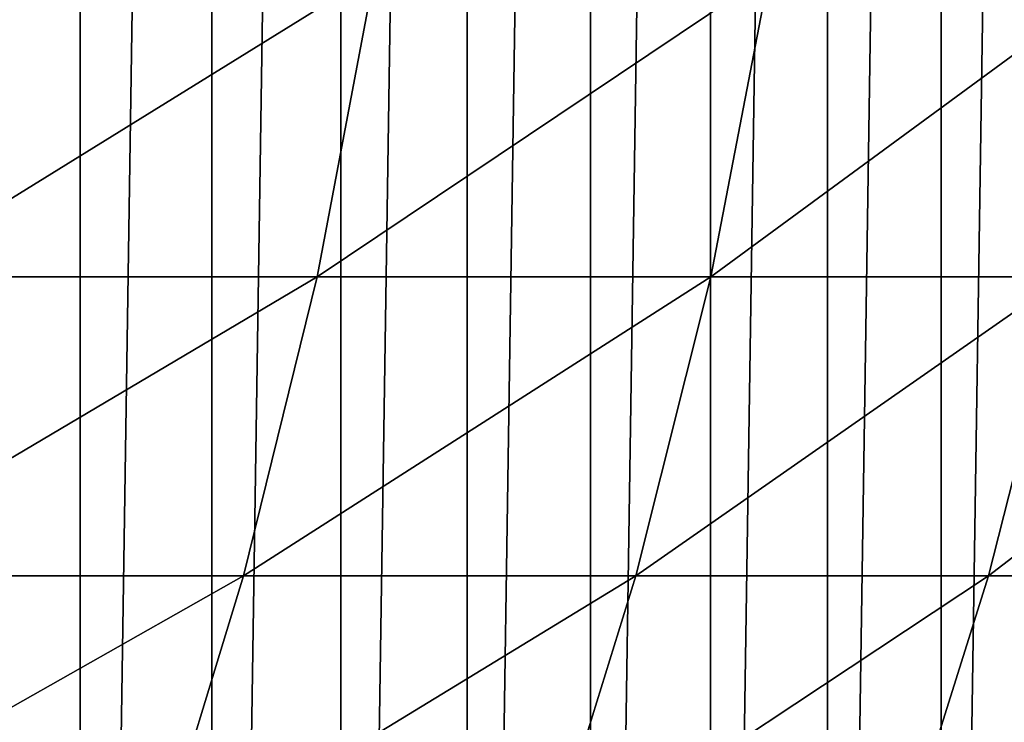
# Model space of a CAD drawing. Header units: metres. Extents: x -410 to 15, y -15 to 15.
# Tile 265 of 346: x 5.37 to 7.26, y -3.22 to -1.87. Entities that reach past the tile are written whole.
import ezdxf

# ---------------------------------------------------------------- set-up
doc = ezdxf.new("R2010")
doc.units = ezdxf.units.M
doc.layers.add('solid_508382', color=7, linetype='CONTINUOUS')

msp = doc.modelspace()

# ---------------------------------------------------------------- linework, layer by layer
at = {"layer": 'solid_508382'}
for points in [[(5.225315, 8.643229, -32.299999), (5.483971, 8.481513, -32.299999), (5.225318, -8.643228, -32.299999)], [(5.483971, 8.481513, -32.299999), (5.483974, -8.481512, -32.299999), (5.225318, -8.643228, -32.299999)], [(5.483971, 8.481513, -32.299999), (5.737293, 8.312237, -32.299999), (5.483974, -8.481512, -32.299999)], [(5.737293, 8.312237, -32.299999), (5.737295, -8.312235, -32.299999), (5.483974, -8.481512, -32.299999)], [(5.737293, 8.312237, -32.299999), (5.985833, 8.135055, -32.299999), (5.737295, -8.312235, -32.299999)], [(5.985833, 8.135055, -32.299999), (5.985835, -8.135053, -32.299999), (5.737295, -8.312235, -32.299999)], [(5.985833, 8.135055, -32.299999), (6.228999, 7.950416, -32.299999), (5.985835, -8.135053, -32.299999)], [(6.228999, 7.950416, -32.299999), (6.229002, -7.950414, -32.299999), (5.985835, -8.135053, -32.299999)], [(6.228999, 7.950416, -32.299999), (6.466139, 7.758809, -32.299999), (6.229002, -7.950414, -32.299999)], [(6.466139, 7.758809, -32.299999), (6.466141, -7.758808, -32.299999), (6.229002, -7.950414, -32.299999)], [(6.466139, 7.758809, -32.299999), (6.697241, 7.5602, -32.299999), (6.466141, -7.758808, -32.299999)], [(6.697241, 7.5602, -32.299999), (6.697243, -7.560198, -32.299999), (6.466141, -7.758808, -32.299999)], [(6.697241, 7.5602, -32.299999), (6.922656, 7.354327, -32.299999), (6.697243, -7.560198, -32.299999)], [(6.922656, 7.354327, -32.299999), (6.922658, -7.354324, -32.299999), (6.697243, -7.560198, -32.299999)], [(6.922656, 7.354327, -32.299999), (7.141796, 7.141738, -32.299999), (6.922658, -7.354324, -32.299999)], [(7.141796, 7.141738, -32.299999), (7.141798, -7.141736, -32.299999), (6.922658, -7.354324, -32.299999)], [(7.141796, 7.141738, -32.299999), (7.354065, 6.922991, -32.299999), (7.141798, -7.141736, -32.299999)], [(7.354065, 6.922991, -32.299999), (7.354067, -6.922988, -32.299999), (7.141798, -7.141736, -32.299999)], [(5.106721, -2.363813, 123.711754), (5.939906, -2.363813, 121.86969), (6.050743, -1.779894, 121.917145)], [(5.215548, -1.779894, 123.763649), (5.106721, -2.363813, 123.711754), (6.050743, -1.779894, 121.917145)], [(5.939906, -2.363813, 121.86969), (6.697902, -2.363813, 119.995438), (6.810568, -1.779894, 120.038376)], [(6.050743, -1.779894, 121.917145), (5.939906, -2.363813, 121.86969), (6.810568, -1.779894, 120.038376)], [(6.697902, -2.363813, 119.995438), (7.379469, -2.363813, 118.092064), (7.493779, -1.779894, 118.130402)], [(6.810568, -1.779894, 120.038376), (6.697902, -2.363813, 119.995438), (7.493779, -1.779894, 118.130402)], [(4.967432, -2.939733, 123.645325), (5.798045, -2.939733, 121.808952), (5.939906, -2.363813, 121.86969)], [(5.106721, -2.363813, 123.711754), (4.967432, -2.939733, 123.645325), (5.939906, -2.363813, 121.86969)], [(5.798045, -2.939733, 121.808952), (6.5537, -2.939733, 119.940491), (6.697902, -2.363813, 119.995438)], [(5.939906, -2.363813, 121.86969), (5.798045, -2.939733, 121.808952), (6.697902, -2.363813, 119.995438)], [(6.5537, -2.939733, 119.940491), (7.233162, -2.939733, 118.042984), (7.379469, -2.363813, 118.092064)], [(6.697902, -2.363813, 119.995438), (6.5537, -2.939733, 119.940491), (7.379469, -2.363813, 118.092064)], [(7.233162, -2.939733, 118.042984), (7.83532, -2.939733, 116.11956), (7.983491, -2.363813, 116.162674)], [(7.379469, -2.363813, 118.092064), (7.233162, -2.939733, 118.042984), (7.983491, -2.363813, 116.162674)], [(4.798154, -3.505707, 123.56459), (5.625639, -3.505707, 121.735138), (5.798045, -2.939733, 121.808952)], [(4.967432, -2.939733, 123.645325), (4.798154, -3.505707, 123.56459), (5.798045, -2.939733, 121.808952)], [(5.625639, -3.505707, 121.735138), (6.37845, -3.505707, 119.873703), (6.5537, -2.939733, 119.940491)], [(5.798045, -2.939733, 121.808952), (5.625639, -3.505707, 121.735138), (6.5537, -2.939733, 119.940491)], [(6.37845, -3.505707, 119.873703), (7.055355, -3.505707, 117.983345), (7.233162, -2.939733, 118.042984)], [(6.5537, -2.939733, 119.940491), (6.37845, -3.505707, 119.873703), (7.233162, -2.939733, 118.042984)], [(7.055355, -3.505707, 117.983345), (7.655245, -3.505707, 116.067162), (7.83532, -2.939733, 116.11956)], [(7.233162, -2.939733, 118.042984), (7.055355, -3.505707, 117.983345), (7.83532, -2.939733, 116.11956)]]:
    msp.add_3dface(points, dxfattribs=at)

doc.saveas('drawing.dxf')
